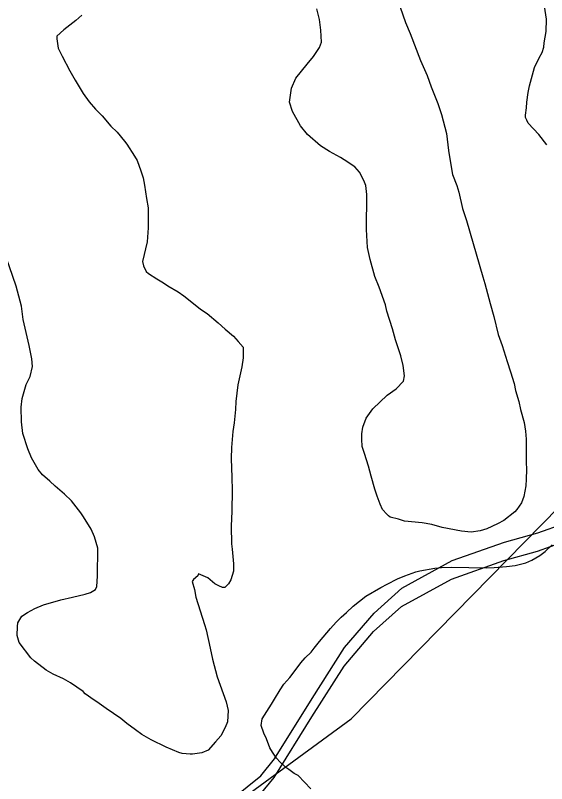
# Model space of a CAD drawing. Extents: x 3324104 to 3361979, y 612876 to 638273.
# Drawn here: x 3355953 to 3356487, y 627560 to 628333 of the extents above; entities that cross this region are included whole.
import ezdxf

# ---------------------------------------------------------------- set-up
doc = ezdxf.new("R2010")
doc.units = 0
doc.layers.add('V-SITE-VEGE', color=7, linetype='Continuous')
doc.layers.add('V-TOPO-SHOR', color=7, linetype='Continuous')

msp = doc.modelspace()

# ---------------------------------------------------------------- linework, layer by layer
at = {"layer": 'V-SITE-VEGE'}
for p, q in [((3356258.4, 628328.79), (3356255.78, 628339.46)), ((3356339.71, 628341.17), (3356345.03, 628325.74)), ((3356486.9, 628329.1), (3356485.09, 628342.12)), ((3356013.35, 628327.9), (3356001.41, 628318.2)), ((3356019.32, 628332.94), (3356013.35, 628327.9)), ((3356259.85, 628318.14), (3356258.4, 628328.79)), ((3356486.74, 628316.5), (3356486.9, 628329.1)), ((3356345.03, 628325.74), (3356349.62, 628314.66)), ((3356001.41, 628318.2), (3355994.24, 628311.98)), ((3356260.48, 628305.92), (3356259.85, 628318.14)), ((3356349.62, 628314.66), (3356360.32, 628287.34)), ((3356484.63, 628305.1), (3356486.74, 628316.5)), ((3355994.24, 628311.98), (3355994.21, 628309.23)), ((3355994.21, 628309.23), (3355995.67, 628299.75)), ((3356258.44, 628300.42), (3356260.48, 628305.92)), ((3356484.18, 628300.77), (3356484.63, 628305.1)), ((3355995.67, 628299.75), (3355999.51, 628291.83)), ((3356252.42, 628291.44), (3356258.44, 628300.42)), ((3356482.54, 628295.67), (3356484.18, 628300.77)), ((3355999.51, 628291.83), (3356007.21, 628277.16)), ((3356246.02, 628283.64), (3356252.42, 628291.44)), ((3356474.87, 628280.4), (3356479.72, 628290.19)), ((3356479.72, 628290.19), (3356482.54, 628295.67)), ((3356234.82, 628269.6), (3356246.02, 628283.64)), ((3356360.32, 628287.34), (3356366.83, 628272.29)), ((3356007.21, 628277.16), (3356012.6, 628267.63)), ((3356469.91, 628261.95), (3356474.87, 628280.4)), ((3356012.6, 628267.63), (3356020.71, 628254.14)), ((3356230.36, 628259.8), (3356234.82, 628269.6)), ((3356366.83, 628272.29), (3356371.02, 628260.81)), ((3356228.22, 628245.65), (3356230.36, 628259.8)), ((3356371.02, 628260.81), (3356377.51, 628244.18)), ((3356468.65, 628255.27), (3356469.91, 628261.95)), ((3356020.71, 628254.14), (3356026.91, 628245.79)), ((3356467.34, 628245.43), (3356468.65, 628255.27)), ((3356026.91, 628245.79), (3356033.12, 628238.62)), ((3356231.25, 628236.16), (3356228.22, 628245.65)), ((3356377.51, 628244.18), (3356381.31, 628233.11)), ((3356466.88, 628239.92), (3356467.34, 628245.43)), ((3356033.12, 628238.62), (3356039.73, 628231.84)), ((3356239.35, 628221.87), (3356231.25, 628236.16)), ((3356466, 628232.45), (3356466.88, 628239.92)), ((3356039.73, 628231.84), (3356048.67, 628221.48)), ((3356381.31, 628233.11), (3356386.19, 628214.14)), ((3356465.97, 628230.09), (3356466, 628232.45)), ((3356467.12, 628227.31), (3356465.97, 628230.09)), ((3356468.66, 628224.53), (3356467.12, 628227.31)), ((3356048.67, 628221.48), (3356054.9, 628215.5)), ((3356246.33, 628213.12), (3356239.35, 628221.87)), ((3356479.15, 628212.98), (3356468.66, 628224.53)), ((3356054.9, 628215.5), (3356062.27, 628206.34)), ((3356259.58, 628201.53), (3356246.33, 628213.12)), ((3356386.19, 628214.14), (3356388.34, 628196.78)), ((3356487.3, 628202.64), (3356479.15, 628212.98)), ((3356062.27, 628206.34), (3356064.59, 628203.17)), ((3356064.59, 628203.17), (3356072.32, 628191.25)), ((3356268.57, 628195.9), (3356259.58, 628201.53)), ((3356388.34, 628196.78), (3356390.9, 628180.59)), ((3356072.32, 628191.25), (3356075.03, 628186.88)), ((3356279.52, 628189.86), (3356268.57, 628195.9)), ((3356283.43, 628187.44), (3356279.52, 628189.86)), ((3356075.03, 628186.88), (3356078.83, 628176.59)), ((3356293.98, 628180.62), (3356283.43, 628187.44)), ((3356078.83, 628176.59), (3356081.11, 628169.47)), ((3356298.64, 628175.04), (3356293.98, 628180.62)), ((3356303.27, 628166.71), (3356298.64, 628175.04)), ((3356390.9, 628180.59), (3356392.38, 628172.7)), ((3356081.11, 628169.47), (3356082.6, 628161.97)), ((3356305.18, 628161.57), (3356303.27, 628166.71)), ((3356392.38, 628172.7), (3356396.57, 628161.61)), ((3356082.6, 628161.97), (3356084.4, 628148.56)), ((3356306.24, 628152.49), (3356305.18, 628161.57)), ((3356396.57, 628161.61), (3356398.85, 628154.89)), ((3356305.81, 628117.44), (3356306.24, 628152.49)), ((3356398.85, 628154.89), (3356402.59, 628138.69)), ((3356084.4, 628148.56), (3356086.25, 628139.08)), ((3356086.25, 628139.08), (3356086, 628118.99)), ((3356402.59, 628138.69), (3356406.38, 628126.43)), ((3356086, 628118.99), (3356085.04, 628104.82)), ((3356406.38, 628126.43), (3356423.01, 628069.89)), ((3356306.76, 628099.3), (3356305.81, 628117.44)), ((3356085.04, 628104.82), (3356080.46, 628085.17)), ((3355953.3, 628060.36), (3355940.38, 628098.34)), ((3356309.37, 628087.06), (3356306.76, 628099.3)), ((3356080.46, 628085.17), (3356081.58, 628080.83)), ((3356081.58, 628080.83), (3356084.27, 628075.28)), ((3356314.28, 628070.06), (3356309.37, 628087.06)), ((3356084.27, 628075.28), (3356086.61, 628073.28)), ((3356086.61, 628073.28), (3356094.82, 628067.67)), ((3356094.82, 628067.67), (3356101.46, 628063.64)), ((3356318.48, 628059.37), (3356314.28, 628070.06)), ((3356423.01, 628069.89), (3356424.89, 628063.17)), ((3355958.56, 628040.2), (3355953.3, 628060.36)), ((3356101.46, 628063.64), (3356105.77, 628060.83)), ((3356105.77, 628060.83), (3356116.32, 628054.79)), ((3356324.96, 628041.56), (3356318.48, 628059.37)), ((3356424.89, 628063.17), (3356430.16, 628043.01)), ((3356116.32, 628054.79), (3356122.19, 628050.78)), ((3356122.19, 628050.78), (3356128.42, 628045.58)), ((3356128.42, 628045.58), (3356138.96, 628037.17)), ((3356326.45, 628035.24), (3356324.96, 628041.56)), ((3356430.16, 628043.01), (3356433.94, 628029.96)), ((3355960.36, 628026.79), (3355958.56, 628040.2)), ((3356138.96, 628037.17), (3356145.6, 628032.76)), ((3356332.14, 628017.44), (3356326.45, 628035.24)), ((3355966.34, 628000.71), (3355960.36, 628026.79)), ((3356145.6, 628032.76), (3356156.51, 628023.56)), ((3356433.94, 628029.96), (3356438.44, 628011.78)), ((3356156.51, 628023.56), (3356163.53, 628017.17)), ((3356163.53, 628017.17), (3356172.1, 628009.98)), ((3356335.15, 628006.37), (3356332.14, 628017.44)), ((3356438.44, 628011.78), (3356442.24, 628000.71)), ((3356172.1, 628009.98), (3356176.76, 628004.79)), ((3356176.76, 628004.79), (3356181.81, 627998.82)), ((3356340.47, 627990.15), (3356335.15, 628006.37)), ((3355968.94, 627987.29), (3355966.34, 628000.71)), ((3356181.81, 627998.82), (3356181.68, 627988.19)), ((3356442.24, 628000.71), (3356447.55, 627984.49)), ((3356181.68, 627988.19), (3356180.39, 627979.14)), ((3356342.71, 627980.67), (3356340.47, 627990.15)), ((3355969.62, 627979.4), (3355968.94, 627987.29)), ((3356344.16, 627970.01), (3356342.71, 627980.67)), ((3356447.55, 627984.49), (3356450.58, 627974.21)), ((3355967.53, 627969.58), (3355969.62, 627979.4)), ((3356180.39, 627979.14), (3356176.22, 627961.07)), ((3356450.58, 627974.21), (3356454.37, 627962.34)), ((3355963.49, 627961.35), (3355967.53, 627969.58)), ((3356335.72, 627957.12), (3356342.91, 627964.91)), ((3356342.91, 627964.91), (3356344.16, 627970.01)), ((3355959.38, 627947.22), (3355963.49, 627961.35)), ((3356176.22, 627961.07), (3356174.44, 627944.15)), ((3356326.58, 627950.54), (3356335.72, 627957.12)), ((3356454.37, 627962.34), (3356455.85, 627955.23)), ((3356312.23, 627936.93), (3356326.58, 627950.54)), ((3356455.85, 627955.23), (3356459.26, 627944.16)), ((3355958.48, 627938.57), (3355959.38, 627947.22)), ((3356174.44, 627944.15), (3356173.94, 627936.28)), ((3356459.26, 627944.16), (3356460.74, 627936.26)), ((3355958.69, 627923.99), (3355958.48, 627938.57)), ((3356173.94, 627936.28), (3356172.6, 627922.9)), ((3356305.42, 627927.56), (3356312.23, 627936.93)), ((3356460.74, 627936.26), (3356464.52, 627923.21)), ((3356302.15, 627918.54), (3356305.42, 627927.56)), ((3355960.12, 627912.15), (3355958.69, 627923.99)), ((3356172.6, 627922.9), (3356171.31, 627914.25)), ((3356301.28, 627911.85), (3356302.15, 627918.54)), ((3356464.52, 627923.21), (3356465.99, 627914.53)), ((3355965.05, 627896.73), (3355960.12, 627912.15)), ((3356171.31, 627914.25), (3356169.92, 627898.12)), ((3356301.21, 627906.34), (3356301.28, 627911.85)), ((3356465.99, 627914.53), (3356466.67, 627906.25)), ((3356301.51, 627898.85), (3356301.21, 627906.34)), ((3356466.67, 627906.25), (3356466.39, 627883.4)), ((3355968.88, 627887.62), (3355965.05, 627896.73)), ((3356169.92, 627898.12), (3356169.79, 627887.09)), ((3356303.79, 627892.12), (3356301.51, 627898.85)), ((3355975.43, 627875.72), (3355968.88, 627887.62)), ((3356169.79, 627887.09), (3356170.33, 627867.78)), ((3356307.96, 627879.07), (3356303.79, 627892.12)), ((3356466.39, 627883.4), (3356466.69, 627875.91)), ((3355979.7, 627870.54), (3355975.43, 627875.72)), ((3356310.6, 627869.19), (3356307.96, 627879.07)), ((3356466.69, 627875.91), (3356466.56, 627866.07)), ((3355987.1, 627864.15), (3355979.7, 627870.54)), ((3355992.55, 627858.96), (3355987.1, 627864.15)), ((3356170.33, 627867.78), (3356170.57, 627855.17)), ((3356314.38, 627856.14), (3356310.6, 627869.19)), ((3356466.56, 627866.07), (3356466.08, 627859.37)), ((3356001.91, 627850.96), (3355992.55, 627858.96)), ((3356316.65, 627849.02), (3356314.38, 627856.14)), ((3356466.08, 627859.37), (3356463.99, 627848.76)), ((3356008.91, 627844.18), (3356001.91, 627850.96)), ((3356170.57, 627855.17), (3356170.31, 627833.9)), ((3356319.7, 627841.1), (3356316.65, 627849.02)), ((3356463.99, 627848.76), (3356461.94, 627842.48)), ((3356018.22, 627832.24), (3356008.91, 627844.18)), ((3356322, 627835.56), (3356319.7, 627841.1)), ((3356461.94, 627842.48), (3356457.12, 627835.45)), ((3356170.31, 627833.9), (3356169.73, 627818.94)), ((3356326.27, 627830.78), (3356322, 627835.56)), ((3356455.12, 627833.12), (3356443.99, 627824.59)), ((3356457.12, 627835.45), (3356455.12, 627833.12)), ((3356020.93, 627828.27), (3356018.22, 627832.24)), ((3356028.66, 627815.96), (3356020.93, 627828.27)), ((3356327.83, 627829.18), (3356326.27, 627830.78)), ((3356329.78, 627827.98), (3356327.83, 627829.18)), ((3356338.03, 627825.91), (3356329.78, 627827.98)), ((3356343.92, 627823.86), (3356338.03, 627825.91)), ((3356169.73, 627818.94), (3356169.9, 627801.21)), ((3356362.02, 627822.06), (3356343.92, 627823.86)), ((3356371.45, 627820.37), (3356362.02, 627822.06)), ((3356382.05, 627817.48), (3356371.45, 627820.37)), ((3356401.31, 627813.69), (3356382.05, 627817.48)), ((3356437.64, 627821.12), (3356426.94, 627816.13)), ((3356443.99, 627824.59), (3356437.64, 627821.12)), ((3356032.1, 627808.04), (3356028.66, 627815.96)), ((3356411.14, 627812.78), (3356401.31, 627813.69)), ((3356420.22, 627814.24), (3356411.14, 627812.78)), ((3356426.94, 627816.13), (3356420.22, 627814.24)), ((3356035.5, 627796.57), (3356032.1, 627808.04)), ((3356035.16, 627768.61), (3356035.5, 627796.57)), ((3356169.9, 627801.21), (3356170.62, 627795.68)), ((3356170.62, 627795.68), (3356172.02, 627781.09)), ((3356485.65, 627793.18), (3356492.83, 627800.18)), ((3356472.15, 627784.68), (3356480.09, 627789.31)), ((3356480.09, 627789.31), (3356485.65, 627793.18)), ((3356172.02, 627781.09), (3356171.92, 627773.6)), ((3356446.86, 627778.3), (3356455.54, 627779.37)), ((3356455.54, 627779.37), (3356466.21, 627782)), ((3356466.21, 627782), (3356472.15, 627784.68)), ((3356136.83, 627770.89), (3356136.01, 627768.93)), ((3356146.23, 627766.83), (3356136.83, 627770.89)), ((3356171.92, 627773.6), (3356169.45, 627764.97)), ((3356344.32, 627768.94), (3356355.4, 627772.74)), ((3356355.4, 627772.74), (3356359.35, 627773.87)), ((3356359.35, 627773.87), (3356374.74, 627776.44)), ((3356374.74, 627776.44), (3356381.45, 627777.14)), ((3356381.45, 627777.14), (3356391.3, 627777.41)), ((3356391.3, 627777.41), (3356426.36, 627776.98)), ((3356426.36, 627776.98), (3356434.24, 627777.27)), ((3356434.24, 627777.27), (3356446.86, 627778.3)), ((3356034.63, 627757.98), (3356035.16, 627768.61)), ((3356131.63, 627765.04), (3356130.42, 627763.09)), ((3356136.01, 627768.93), (3356131.63, 627765.04)), ((3356153.25, 627760.84), (3356146.23, 627766.83)), ((3356169.45, 627764.97), (3356167.03, 627760.67)), ((3356326.48, 627760.49), (3356337.19, 627765.87)), ((3356337.19, 627765.87), (3356344.32, 627768.94)), ((3356033.02, 627755.24), (3356034.63, 627757.98)), ((3356130.42, 627763.09), (3356132.69, 627755.18)), ((3356157.16, 627758.82), (3356153.25, 627760.84)), ((3356161.08, 627757.19), (3356157.16, 627758.82)), ((3356163.44, 627757.16), (3356161.08, 627757.19)), ((3356167.03, 627760.67), (3356163.44, 627757.16)), ((3356305.06, 627748.54), (3356320.14, 627757.02)), ((3356320.14, 627757.02), (3356326.48, 627760.49)), ((3356010.07, 627747.25), (3356022.72, 627750.25)), ((3356022.72, 627750.25), (3356028.25, 627752.15)), ((3356028.25, 627752.15), (3356033.02, 627755.24)), ((3356132.69, 627755.18), (3356134.17, 627747.28)), ((3356292.33, 627738.46), (3356305.06, 627748.54)), ((3355980.83, 627739.74), (3355998.22, 627744.64)), ((3355998.22, 627744.64), (3356010.07, 627747.25)), ((3356134.17, 627747.28), (3356142.89, 627719.99)), ((3355964.58, 627732.06), (3355972.11, 627735.9)), ((3355972.11, 627735.9), (3355980.83, 627739.74)), ((3356285.55, 627731.85), (3356292.33, 627738.46)), ((3355954.99, 627721.54), (3355959.02, 627728.19)), ((3355959.02, 627728.19), (3355964.58, 627732.06)), ((3356275.19, 627722.13), (3356280.37, 627727.18)), ((3356280.37, 627727.18), (3356285.55, 627731.85)), ((3355954.44, 627708.94), (3355954.56, 627718)), ((3355954.56, 627718), (3355954.99, 627721.54)), ((3356142.89, 627719.99), (3356144.4, 627714.46)), ((3356269.6, 627715.89), (3356275.19, 627722.13)), ((3356144.4, 627714.46), (3356148.5, 627695.89)), ((3356258.4, 627702.64), (3356269.6, 627715.89)), ((3355956.33, 627701.83), (3355954.44, 627708.94)), ((3355967.95, 627686.32), (3355956.33, 627701.83)), ((3356253.2, 627696), (3356258.4, 627702.64)), ((3356148.5, 627695.89), (3356150.73, 627684.83)), ((3356250, 627692.1), (3356253.2, 627696)), ((3355971.85, 627683.12), (3355967.95, 627686.32)), ((3356239.62, 627681.2), (3356244.01, 627686.27)), ((3356244.01, 627686.27), (3356250, 627692.1)), ((3355983.55, 627673.91), (3355971.85, 627683.12)), ((3356150.73, 627684.83), (3356155.63, 627667.05)), ((3356231.2, 627669.49), (3356239.62, 627681.2)), ((3355990.6, 627669.89), (3355983.55, 627673.91)), ((3356000.78, 627665.03), (3355990.6, 627669.89)), ((3356007.82, 627661.01), (3356000.78, 627665.03)), ((3356155.63, 627667.05), (3356164.77, 627642.11)), ((3356222.81, 627659.74), (3356228.8, 627666.37)), ((3356228.8, 627666.37), (3356231.2, 627669.49)), ((3356020.71, 627652.57), (3356007.82, 627661.01)), ((3356218.8, 627654.28), (3356222.81, 627659.74)), ((3356022.66, 627650.18), (3356020.71, 627652.57)), ((3356031.64, 627643.77), (3356022.66, 627650.18)), ((3356213.17, 627644.89), (3356218.8, 627654.28)), ((3356034.37, 627642.16), (3356031.64, 627643.77)), ((3356043.74, 627635.34), (3356034.37, 627642.16)), ((3356164.77, 627642.11), (3356166.63, 627633.42)), ((3356207.93, 627635.9), (3356210.34, 627639.81)), ((3356210.34, 627639.81), (3356213.17, 627644.89)), ((3356058.59, 627625.31), (3356043.74, 627635.34)), ((3356166.63, 627633.42), (3356166.1, 627622.01)), ((3356200.71, 627624.96), (3356207.93, 627635.9)), ((3356064.83, 627620.11), (3356058.59, 627625.31)), ((3356199.83, 627618.27), (3356200.71, 627624.96)), ((3356073.42, 627613.7), (3356064.83, 627620.11)), ((3356166.1, 627622.01), (3356163.66, 627616.13)), ((3356202.49, 627610.36), (3356199.83, 627618.27)), ((3356079.66, 627609.29), (3356073.42, 627613.7)), ((3356089.05, 627603.66), (3356079.66, 627609.29)), ((3356163.66, 627616.13), (3356159.23, 627607.91)), ((3356205.18, 627604.81), (3356202.49, 627610.36)), ((3356104.32, 627596.38), (3356089.05, 627603.66)), ((3356154.02, 627601.67), (3356146.44, 627593.49)), ((3356159.23, 627607.91), (3356154.02, 627601.67)), ((3356208.62, 627595.71), (3356205.18, 627604.81)), ((3356116.86, 627591.1), (3356104.32, 627596.38)), ((3356146.44, 627593.49), (3356140.1, 627590.81)), ((3356211.32, 627591.34), (3356208.62, 627595.71)), ((3356120.39, 627589.88), (3356116.86, 627591.1)), ((3356128.27, 627589.38), (3356120.39, 627589.88)), ((3356130.63, 627589.35), (3356128.27, 627589.38)), ((3356140.1, 627590.81), (3356130.63, 627589.35)), ((3356215.18, 627585.38), (3356211.32, 627591.34)), ((3356219.07, 627581.4), (3356215.18, 627585.38)), ((3356225.7, 627575.4), (3356219.07, 627581.4)), ((3356227.65, 627573.8), (3356225.7, 627575.4)), ((3356233.11, 627569.8), (3356227.65, 627573.8)), ((3356237.03, 627567.78), (3356233.11, 627569.8)), ((3356249.86, 627554.62), (3356237.03, 627567.78))]:
    msp.add_line(p, q, dxfattribs=at)
at = {"layer": 'V-TOPO-SHOR'}
for points in [[(3353911.35, 626803.51), (3354260.64, 626854.16), (3354520.97, 626804.74), (3354769.12, 626817.04), (3354877.54, 626822.12), (3355091.77, 626930.08), (3355214.45, 627029.52), (3355399.64, 627197.07), (3355866.58, 627440.13), (3356141.11, 627515.61), (3356290.27, 627624.83), (3356848.08, 628193.41), (3356905.91, 628193.53), (3357183.27, 628060.24), (3357400.03, 628103.01), (3357575.69, 628211.59), (3357991.65, 628622.43)], [(3355604.1, 627260.73), (3355651.23, 627280.15), (3355679.27, 627298.08), (3355716.72, 627327.41), (3355759.83, 627375.22), (3355795.04, 627415.84), (3355814.58, 627432.29), (3355845.64, 627448.32), (3355888.89, 627454.14), (3355950.71, 627451.39), (3355994.01, 627450.32), (3356037, 627456.41), (3356073.88, 627472.24), (3356127.46, 627509.46), (3356199.57, 627567.5), (3356213.42, 627584.55), (3356251.27, 627645.53), (3356283.82, 627696.65), (3356313.39, 627731.25), (3356341.52, 627756.46), (3356392.06, 627784.18), (3356444.75, 627802.73), (3356478.37, 627812.11), (3356504.71, 627821.58)], [(3355604.1, 627243.92), (3355650.63, 627261.57), (3355678.66, 627279.5), (3355716.12, 627308.84), (3355759.23, 627356.65), (3355794.43, 627397.27), (3355813.98, 627413.71), (3355844.51, 627432.18), (3355893, 627441.27), (3355950.36, 627438.39), (3355998.11, 627436.33), (3356039.21, 627440.21), (3356073.28, 627453.67), (3356126.85, 627490.89), (3356198.97, 627548.93), (3356212.82, 627565.97), (3356250.67, 627626.96), (3356283.22, 627678.08), (3356312.79, 627712.68), (3356340.92, 627737.89), (3356391.46, 627765.61), (3356444.15, 627784.16), (3356477.77, 627793.54), (3356504.11, 627803.01)]]:
    msp.add_lwpolyline(points, dxfattribs=at)

doc.saveas('drawing.dxf')
